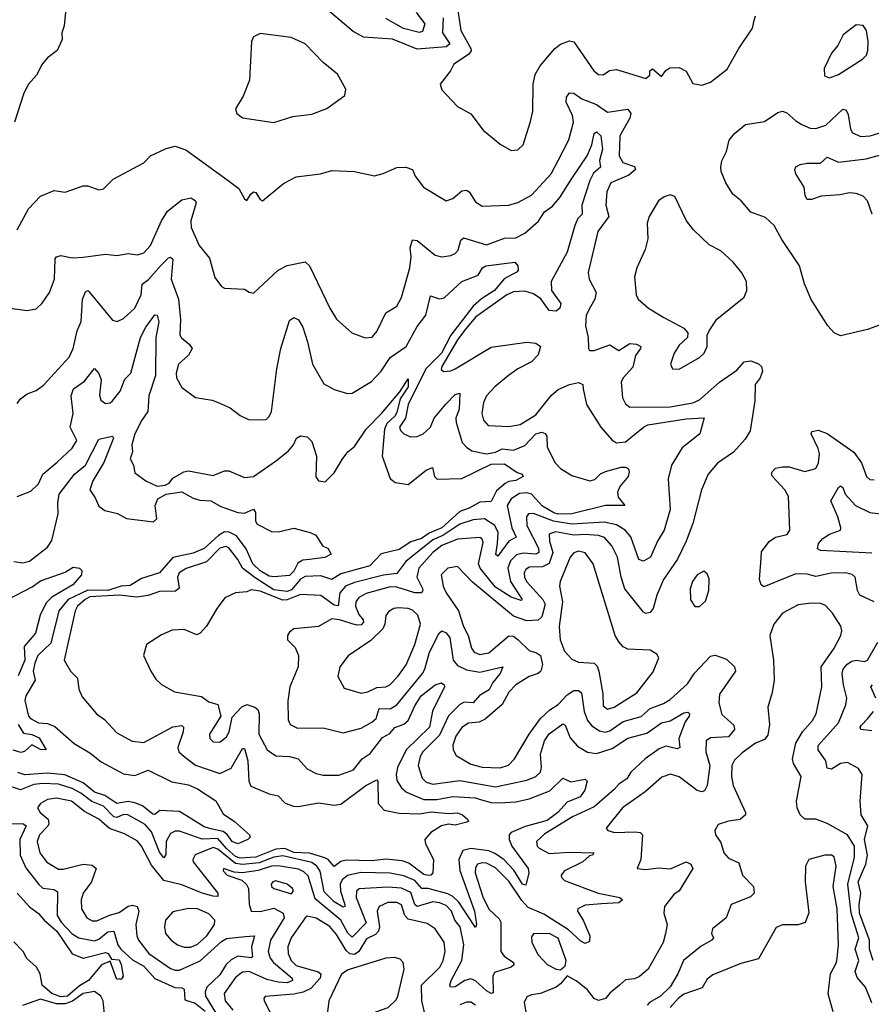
# Model space of a CAD drawing. Extents: x 1552033 to 1694788, y 811965 to 917215.
# Tile 365 of 632: x 1637411 to 1641212, y 899819 to 904213. Entities that reach past the tile are written whole.
import ezdxf

# ---------------------------------------------------------------- set-up
doc = ezdxf.new("R2010")
doc.units = 0

msp = doc.modelspace()

# ---------------------------------------------------------------- linework, layer by layer
at = {"layer": '0CON20XD'}
for points in [[(1637617.9, 904262.1), (1637610, 904185), (1637600, 904155), (1637600.8, 904125), (1637578.8, 904075), (1637535, 904043.3), (1637512, 904015), (1637486, 903965), (1637450.8, 903925), (1637429.2, 903885), (1637388, 903755)], [(1639301, 904221), (1639298.4, 904155), (1639330.8, 904105), (1639315, 904091.9), (1639185, 904080.8), (1639075, 904126), (1638945, 904135.4), (1638900.3, 904160.3), (1638755, 904282.7)], [(1639180.9, 904245), (1639218.8, 904195), (1639209.6, 904160.4), (1639194, 904156), (1639123.6, 904173.6), (1639045, 904217.7)], [(1639364.1, 904275), (1639380.8, 904165), (1639424.7, 904085), (1639425.8, 904074.2), (1639415, 904057.5), (1639348.8, 904015), (1639333.3, 903985), (1639287.5, 903925), (1639295, 903900), (1639365, 903826.2), (1639425, 903792.5), (1639480, 903720), (1639555, 903657.5), (1639605, 903629.2)], [(1639605, 903629.2), (1639635, 903632.5), (1639658.1, 903655), (1639691.7, 903758.3), (1639700.9, 903805), (1639703.5, 903925), (1639711.4, 903968.6), (1639733.7, 904006.3), (1639799.5, 904085), (1639825, 904103.8), (1639865, 904118.9), (1639884.3, 904114.3), (1639972.9, 903985), (1639995, 903968.8), (1640015, 903967.5), (1640043.6, 903986.4), (1640075, 903990), (1640205, 903950.8), (1640224, 903965), (1640224.2, 903985), (1640235, 903993.8), (1640275, 903958.8), (1640295, 903986.2), (1640312.3, 903997.7), (1640355, 904000), (1640385, 903983.3), (1640415, 903928), (1640455, 903920.5), (1640495, 903933.6), (1640568.3, 903991.8), (1640620, 904085), (1640682, 904175), (1640689.5, 904209.5), (1640695, 904230)], [(1641025, 903952.9), (1641065, 903967.8), (1641173, 904037), (1641190, 904055), (1641197.1, 904075), (1641198.1, 904115), (1641190, 904165), (1641175, 904186.7), (1641145, 904190), (1641086, 904145), (1641062.1, 904097.9), (1641035, 904063.8), (1641002.2, 903995), (1641003.1, 903963.1), (1641025, 903952.9)], [(1638545, 903754), (1638629.7, 903780.3), (1638715, 903790.8), (1638782.7, 903817.3), (1638862.5, 903875), (1638867, 903903), (1638829.5, 903969.5), (1638765, 904022), (1638685, 904105.7), (1638623, 904133), (1638485, 904151.9), (1638455, 904135.7), (1638445.8, 904115.8), (1638436.8, 903943.2), (1638408.7, 903871.3), (1638374.2, 903815), (1638380.8, 903795), (1638405, 903775.6), (1638545, 903754)], [(1637400, 903275), (1637451.3, 903368.7), (1637505, 903426), (1637565, 903450), (1637615, 903443.3), (1637695, 903471.2), (1637715, 903471.2), (1637764.1, 903454.1), (1637785, 903457.5), (1637828.3, 903501.7), (1637965.8, 903574.2), (1637995, 903605.8), (1638065, 903638.8), (1638105, 903647.9), (1638152.3, 903632.3), (1638342.5, 903495), (1638388.9, 903458.9), (1638415, 903413.3), (1638425, 903406.7), (1638442.5, 903435), (1638455, 903444), (1638465, 903441.2), (1638485, 903410), (1638495, 903404), (1638588.2, 903481.8), (1638645, 903511.9), (1638754.3, 903525.7), (1638805, 903540), (1638905, 903536), (1638995, 903516.2), (1639034.1, 903525.9), (1639095, 903552.9), (1639135, 903554.2), (1639163.8, 903543.8), (1639176, 903515), (1639213.3, 903465), (1639315, 903404), (1639345, 903415.6), (1639385, 903449.4), (1639405, 903451.9), (1639417.1, 903445), (1639445, 903400.8), (1639475, 903381.4), (1639595, 903385.5), (1639635, 903397.1), (1639695, 903430.4), (1639782.7, 903525), (1639814.6, 903585), (1639862.6, 903677.4), (1639883.6, 903755), (1639878.9, 903785), (1639850.3, 903845), (1639852.2, 903867.8), (1639865, 903886.9), (1639885, 903885.5), (1639919.4, 903859.4), (1639985, 903834.7), (1640035, 903800.3), (1640125, 903813.1), (1640139.1, 903795), (1640135, 903773.3), (1640089.8, 903695), (1640086.8, 903605), (1640102.5, 903575), (1640155, 903557.3), (1640160, 903545), (1640130.2, 903519.8), (1640050, 903485), (1640031.2, 903445), (1640026.6, 903385), (1640040.6, 903335), (1639992, 903268), (1639948.9, 903085), (1639953.3, 903055), (1639983.8, 902995), (1639978, 902965), (1639958.1, 902931.9), (1639940, 902895), (1639936.4, 902846.4), (1639947.9, 902795), (1639949.2, 902745), (1639955, 902736.2), (1639975, 902736.7), (1640045, 902761.8), (1640085, 902736.9), (1640135, 902767.8), (1640163.8, 902765), (1640182.9, 902755), (1640182.5, 902745), (1640159.5, 902715), (1640147.1, 902662.9), (1640104.6, 902615), (1640096.2, 902595), (1640101.5, 902525), (1640115, 902499.2), (1640135, 902483.5), (1640314.3, 902485.7), (1640415, 902502.9), (1640445, 902517.1), (1640535, 902595.3), (1640611.7, 902648.3), (1640643.8, 902686.2), (1640675, 902690.6), (1640707.8, 902677.8), (1640721.2, 902665), (1640725.8, 902644.2), (1640716.2, 902615), (1640693.1, 902585), (1640692.7, 902512.7), (1640671.4, 902378.6), (1640649.7, 902340.3), (1640597, 902283), (1640525, 902233.5), (1640483.6, 902185), (1640454, 902115), (1640414.8, 901965), (1640385.3, 901885), (1640346.5, 901805), (1640284.7, 901715), (1640255.3, 901645), (1640238.7, 901585), (1640225, 901567.3), (1640205, 901563.1), (1640195, 901568.2), (1640112.5, 901672.5), (1640095.2, 901725), (1640078.6, 901815), (1640053.5, 901865), (1640021.4, 901901.4), (1639995, 901911.3), (1639935, 901916.1), (1639885, 901912.2), (1639802.5, 901927.5), (1639773.7, 901916.3), (1639775.5, 901885.5), (1639790, 901835), (1639773.7, 901786.3), (1639745, 901771.9), (1639685, 901769.5), (1639670.5, 901759.5), (1639663.3, 901745), (1639664.2, 901725), (1639673.7, 901705), (1639745.6, 901625.6), (1639757, 901605), (1639741.6, 901548.4), (1639725, 901532.9), (1639675, 901530.5), (1639615, 901551.3), (1639432.6, 901702.6), (1639365, 901773.1), (1639322, 901765), (1639292.7, 901735), (1639300.8, 901685), (1639314.8, 901654.8), (1639369.4, 901575), (1639392.6, 901505), (1639412.8, 901465), (1639428, 901408), (1639439.7, 901389.7), (1639465, 901380.3), (1639505, 901387.2), (1639595, 901462.8), (1639615, 901462.5), (1639636.2, 901445), (1639685, 901397.5), (1639718.1, 901388.1), (1639735.3, 901375), (1639744.8, 901335), (1639736.9, 901305), (1639725, 901294.7), (1639685, 901281.9), (1639625, 901244), (1639595, 901211.5), (1639565, 901157.3), (1639488.8, 901091.2), (1639461.5, 901078.5), (1639415, 901073.2), (1639385, 901054.7), (1639357.5, 901015), (1639344.7, 900975), (1639345.5, 900955), (1639359.8, 900929.8), (1639425, 900890), (1639475, 900877.4), (1639556.2, 900873.8), (1639593.3, 900886.8), (1639619.2, 900915), (1639684.6, 901025), (1639735.2, 901094.8), (1639776.8, 901133.2), (1639815, 901156.6), (1639855, 901200.5), (1639885, 901219), (1639905, 901220), (1639918.3, 901208.3), (1639930.5, 901125), (1639945, 901085.5), (1639965, 901061.4), (1639998.9, 901038.9), (1640024, 901034), (1640045, 901039.8), (1640105, 901081.3), (1640185, 901103.5), (1640225, 901139), (1640285, 901160.9), (1640315, 901179.5), (1640391.2, 901248.8), (1640423.5, 901296.5), (1640495, 901372.5), (1640515, 901376.9), (1640565, 901359.4), (1640601.4, 901325), (1640605.5, 901305), (1640535, 901202.5), (1640531.2, 901165), (1640545, 901112.5), (1640597.8, 901065), (1640601.5, 901045), (1640575, 901012.5), (1640495, 901007.5), (1640474.7, 900995.3), (1640473.7, 900945), (1640491.9, 900885), (1640478.7, 900795), (1640468.1, 900771.9), (1640455, 900766.9), (1640435, 900772.9), (1640354.4, 900834.4)], [(1641335, 902881.2), (1641195, 902830), (1641075, 902801.5), (1641045.8, 902815), (1641017.4, 902847.4), (1640943.7, 902963.6), (1640914.2, 903034.2), (1640891.2, 903115), (1640812.6, 903232.6), (1640778.5, 903295), (1640739.6, 903329.6), (1640674.1, 903354.1), (1640630.6, 903405), (1640593.7, 903433.6), (1640562.9, 903485), (1640542, 903535), (1640540.8, 903555), (1640545, 903582.5), (1640565.5, 903624.5), (1640577.5, 903675), (1640600.8, 903705), (1640650, 903745), (1640735, 903758.1), (1640795, 903798.6), (1640815, 903804.3), (1640835, 903797.1), (1640875, 903761.1), (1640902.5, 903745), (1640939.4, 903729.4), (1640965, 903726.6), (1641008.3, 903741.7), (1641085, 903813.5), (1641099.3, 903809.3), (1641109.2, 903789.2), (1641118.5, 903725), (1641127.7, 903707.7), (1641165, 903691.1), (1641206.1, 903693.9), (1641265, 903712.4)], [(1637325, 902931.1), (1637445, 902914.6), (1637485, 902922.5), (1637512, 902948), (1637544, 902996), (1637566.4, 903055), (1637570.4, 903145), (1637575.4, 903154.6), (1637595, 903160.4), (1637645, 903150.7), (1637695, 903152.5), (1637795, 903166.5), (1637845, 903161.1), (1637895, 903169.5), (1637936.9, 903163.1), (1637965, 903172.3), (1637995.5, 903204.5), (1638044.2, 903315), (1638071, 903359), (1638135, 903408.8), (1638175, 903417.5), (1638195, 903405.7), (1638199.5, 903395), (1638174.7, 903315), (1638176.8, 903285), (1638212.9, 903205), (1638258.3, 903148.3), (1638282.4, 903062.4), (1638312.1, 903022.1), (1638325, 903014.2), (1638415, 903010), (1638435, 902996.7), (1638455, 902992.5), (1638565, 903095.5), (1638605.7, 903115.7), (1638685, 903132.9), (1638704.6, 903114.6), (1638795.9, 902925.9), (1638825, 902876.2), (1638894, 902815), (1638952.7, 902792.7), (1638985, 902795.6), (1639005, 902821.4), (1639045, 902904), (1639094, 902935), (1639115, 902973.8), (1639152.8, 903105), (1639157.9, 903155), (1639154.2, 903195), (1639165, 903230), (1639185, 903227.8), (1639265, 903162.2), (1639295, 903154.4), (1639335, 903160), (1639355, 903170), (1639367.8, 903185), (1639380.8, 903229.1), (1639391.3, 903238.7), (1639495, 903208.4), (1639575, 903238.2), (1639625, 903239.7), (1639665, 903260.6), (1639726.6, 903313.4), (1639754.2, 903355), (1639789.4, 903380.6), (1639821.2, 903418.8), (1639875.8, 903504.2), (1639944.4, 903605.6), (1639965, 903654.2), (1639975, 903705.6), (1639985, 903712.5), (1640004.6, 903695), (1640012.8, 903635), (1639999.2, 903585), (1640003.4, 903555), (1639972.4, 903527.6), (1639955.2, 903495), (1639920.8, 903385), (1639921.9, 903345), (1639902.9, 903325), (1639888.2, 903295), (1639855.3, 903175), (1639783.1, 903045), (1639785.2, 903005), (1639826.5, 902946.5), (1639821.2, 902925), (1639805, 902912.2), (1639775, 902914.7), (1639737.8, 902967.8), (1639705, 902990.2), (1639665, 903001.4), (1639615, 902997.7), (1639585, 902984.8), (1639445.7, 902885), (1639395, 902824.4), (1639365, 902784.8), (1639294.8, 902665), (1639292.1, 902652.1), (1639303.4, 902643.4), (1639335, 902645.9), (1639355, 902654.2), (1639515, 902751), (1639675, 902773.1), (1639715, 902769.4), (1639735.8, 902755), (1639725, 902718), (1639695, 902685.7), (1639635, 902654.7), (1639593.1, 902625), (1639531.8, 902575), (1639495.3, 902534.7), (1639481.2, 902505), (1639473.8, 902455), (1639480.9, 902425), (1639502.2, 902402.2), (1639595, 902397.4), (1639645, 902406.8), (1639715, 902450), (1639785, 902536.9), (1639815, 902562.3), (1639865, 902585.5), (1639905, 902593.1), (1639924, 902585), (1639925.5, 902565), (1639940.9, 902495), (1640005, 902394.4), (1640055, 902336.9), (1640075, 902325.3), (1640115, 902329.3), (1640194.6, 902395), (1640215, 902405.3), (1640385, 902431.6), (1640465.4, 902435.4), (1640446.9, 902365), (1640368.4, 902301.6), (1640320.8, 902225), (1640305.5, 902164.5), (1640315, 902026.7), (1640287.9, 901935), (1640257.6, 901885), (1640226.2, 901815), (1640195, 901796.2), (1640175, 901804.4), (1640139, 901905), (1640112.9, 901935), (1640075, 901959.1), (1640020.2, 901970.2), (1639875, 901962), (1639794.3, 901974.3), (1639705, 902009.3), (1639681.9, 902008.1), (1639673.5, 901995), (1639674.1, 901955), (1639726.9, 901855), (1639728, 901835), (1639715, 901827.2), (1639658.1, 901831.9), (1639628.2, 901825), (1639602, 901798), (1639589.2, 901765), (1639601.3, 901705), (1639654, 901625), (1639648.8, 901621.2), (1639605, 901635.5), (1639535, 901681), (1639466.1, 901765), (1639459.5, 901785), (1639479.2, 901879.3), (1639475.4, 901895), (1639465, 901901.5), (1639365, 901894), (1639295, 901866.7), (1639255, 901835.2), (1639193.4, 901765), (1639184.1, 901725), (1639208.4, 901675), (1639210.7, 901665), (1639204.1, 901655.9), (1639175, 901655.6), (1639095, 901679.9), (1639065, 901681.9), (1638957.3, 901652.7), (1638925.5, 901634.5), (1638911.4, 901615), (1638909.3, 901595), (1638925, 901558.4), (1638943.8, 901535), (1638945.7, 901525), (1638935, 901513.1), (1638915, 901510.8), (1638839.2, 901535), (1638805, 901538.5), (1638745, 901505.6), (1638635, 901494), (1638615, 901480), (1638606.2, 901465), (1638606.7, 901445), (1638640.5, 901410.5), (1638655.7, 901375), (1638654.3, 901325), (1638616.7, 901235), (1638608.3, 901171.7), (1638609.1, 901089.1), (1638618.2, 901068.2), (1638651.8, 901051.8), (1638765, 901052.5), (1638855, 901031.1), (1638935, 901050.9), (1638982.7, 901077.3), (1639001.6, 901095), (1639015, 901139.1), (1639065, 901136.8), (1639095.1, 901154.9), (1639208.9, 901295), (1639219.7, 901315), (1639240, 901390), (1639282.8, 901475), (1639295, 901486.2), (1639315, 901477.1), (1639330.8, 901455), (1639346.5, 901355), (1639365, 901331.4), (1639405, 901312.2), (1639465, 901301), (1639568, 901325), (1639556.2, 901295), (1639522.9, 901255), (1639507.1, 901222.8), (1639463.1, 901196.9), (1639435, 901164.6), (1639395, 901166.9), (1639375, 901156.5), (1639324.4, 901105.6), (1639285, 901019.3), (1639211.1, 900945), (1639198.4, 900925), (1639190.3, 900885), (1639207.8, 900827.8)], [(1641215.6, 903345.6), (1641194.3, 903404.3), (1641175.5, 903425), (1641145, 903436.7), (1641115, 903440.2), (1641071.9, 903431.9), (1640987.5, 903425), (1640945, 903410), (1640925, 903411.2), (1640917, 903427), (1640912.9, 903465), (1640875.5, 903525), (1640870.6, 903545), (1640874.4, 903555.6), (1640893.7, 903566.3), (1640925, 903572.1), (1640985, 903573.2), (1641015, 903599.4), (1641065, 903576.7), (1641188.4, 903591.6), (1641275, 903615.7)], [(1640355, 902654), (1640445, 902705.6), (1640466, 902724), (1640479.5, 902755), (1640480, 902805), (1640488.1, 902825), (1640523.1, 902876.9), (1640644.4, 902975), (1640656.2, 903005), (1640654.5, 903045), (1640633.4, 903083.4), (1640595, 903130.6), (1640541.1, 903181.1), (1640488.9, 903208.9), (1640418.6, 903275), (1640386.7, 903315), (1640335, 903423.8), (1640315, 903430.8), (1640287, 903423), (1640262, 903405), (1640220.6, 903335), (1640211.9, 903305), (1640214.4, 903235), (1640202.4, 903187.6), (1640165.6, 903105), (1640155.6, 903065), (1640162.9, 902985), (1640170.8, 902965), (1640218, 902925), (1640286.7, 902883.3), (1640375, 902836.5), (1640393.3, 902815), (1640392.2, 902795), (1640355, 902760.6), (1640332.2, 902725), (1640316.2, 902675), (1640324.3, 902654.3), (1640355, 902654)], [(1637400.2, 902499.8), (1637415, 902520.8), (1637445, 902543.1), (1637485, 902558.5), (1637518.4, 902581.6), (1637632.9, 902707.1), (1637649.7, 902745), (1637667.5, 902825), (1637686.1, 902866.1), (1637692.3, 902965), (1637705, 902998.8), (1637715, 903003.8), (1637719.7, 902999.7), (1637825, 902872.5), (1637845.8, 902865.8), (1637875, 902879.2), (1637925.2, 902924.8), (1637953.7, 902985), (1637957.6, 903032.4), (1637986.3, 903053.7), (1638043.2, 903116.8), (1638075, 903149.5), (1638085, 903153.1), (1638095, 903143.8), (1638088.1, 903055), (1638120.3, 902965), (1638129.2, 902875), (1638126.6, 902806.6), (1638133, 902793), (1638167.8, 902765), (1638180.5, 902745), (1638164.3, 902715.7), (1638120, 902675), (1638109.5, 902635), (1638110.6, 902615), (1638135, 902571.2), (1638196.4, 902526.4), (1638270, 902515), (1638297.5, 902505), (1638351.3, 902481.3), (1638395, 902446.9), (1638435, 902427.8), (1638510.7, 902429.3), (1638525, 902442.5), (1638535.4, 902465), (1638558.4, 902655), (1638576.7, 902745), (1638615, 902870), (1638635, 902884), (1638655, 902874), (1638675, 902840.8), (1638695.2, 902775.2), (1638718.5, 902675), (1638768.3, 902588.3), (1638815, 902563.1), (1638875, 902544.3), (1638895, 902545.7), (1638981.5, 902598.5), (1639025, 902644.4), (1639064.6, 902705), (1639135.8, 902755), (1639185, 902843.5), (1639224.6, 902895), (1639245, 902980), (1639285, 902966.8), (1639305, 902971.8), (1639385, 903044.2), (1639456.8, 903073.2), (1639477.5, 903105), (1639492, 903115), (1639620.7, 903130.7), (1639634.8, 903115), (1639636.6, 903095), (1639631.7, 903088.3), (1639572.9, 903057.1), (1639530.3, 903005), (1639472.6, 902967.4), (1639435.4, 902934.6), (1639335.6, 902804.4), (1639293.8, 902725), (1639223.8, 902655), (1639145, 902495.3), (1639133.1, 902435), (1639106.9, 902395), (1639110.2, 902380.2), (1639125.4, 902365.4), (1639155, 902351.2), (1639185, 902353.3), (1639212.5, 902365), (1639245.4, 902394.6), (1639261.4, 902435), (1639312.6, 902497.4), (1639355, 902540), (1639375, 902545.6), (1639372.6, 902475), (1639357.6, 902435), (1639359.1, 902415), (1639386.7, 902326.7), (1639404.7, 902304.7), (1639428.8, 902288.8), (1639495, 902275.7), (1639535, 902283.4), (1639565, 902297.4), (1639615, 902291.2), (1639665, 902312.9), (1639715, 902364.8), (1639741.9, 902371.9), (1639756.2, 902366.2), (1639764.2, 902355), (1639765.5, 902305.5), (1639800.5, 902235), (1639825, 902210), (1639875, 902178.2), (1639955.3, 902154.7), (1639978.5, 902161.5), (1640003.8, 902186.2), (1640025, 902197.1), (1640095, 902216.1), (1640115.6, 902215.6), (1640128.3, 902208.3), (1640131.9, 902195), (1640126.6, 902175), (1640090.3, 902129.7), (1640079.7, 902105), (1640082.5, 902082.5), (1640112.5, 902045), (1640025, 902044.7), (1639875, 902008), (1639815, 902006.8), (1639795, 902012), (1639745, 902042.6), (1639695, 902095.4), (1639675, 902101.4), (1639642.2, 902097.8), (1639604.9, 902075.1), (1639586.9, 902045), (1639607.1, 901945), (1639627, 901903), (1639594.9, 901885.1), (1639545, 901819.5), (1639535.6, 901825.6), (1639543.7, 901875), (1639546.8, 901925), (1639532.5, 901955), (1639485, 901985.9), (1639435, 901981.6), (1639375, 901961.6), (1639299.6, 901910.4), (1639255, 901891.6), (1639134, 901795), (1639095, 901741.2), (1639035, 901734.3), (1638905, 901701.5), (1638865.8, 901684.2), (1638839.7, 901655), (1638833.3, 901596.7), (1638815, 901600.8), (1638755, 901643.2), (1638665, 901647.3), (1638605.4, 901624.6), (1638585, 901623), (1638485, 901662.9), (1638445, 901667.9), (1638425, 901660), (1638375, 901655.7), (1638327.6, 901632.4), (1638293, 901587), (1638245, 901505.7), (1638216.2, 901475), (1638201.7, 901468.3), (1638145, 901490.8), (1638092, 901488), (1638045, 901468.1), (1637976.7, 901425), (1637964, 901375), (1637996.2, 901305), (1638019.5, 901269.5), (1638045, 901246), (1638103, 901213), (1638222.5, 901192.5), (1638255, 901168.6), (1638295, 901157.5), (1638309.4, 901105), (1638258.9, 901025), (1638260.4, 901005), (1638275, 900990.8), (1638305, 900989.3), (1638335, 901012.1), (1638346.8, 901035), (1638359.1, 901100.9), (1638402.9, 901147.1), (1638425, 901156.8), (1638461.5, 901145), (1638473.9, 901133.9), (1638480.8, 901115), (1638478.4, 901025), (1638515.2, 900955.2), (1638555, 900927.1), (1638615, 900925.4), (1638654, 900915), (1638695, 900870), (1638735, 900848.5), (1638765, 900841.2), (1638835, 900841.5), (1638901.1, 900865), (1638939.6, 900915), (1638975, 900938), (1639030.2, 901009.8), (1639062.8, 901027.2), (1639085.6, 901054.4), (1639125, 901069.7), (1639144.8, 901085.2), (1639175, 901151.1), (1639203.6, 901195), (1639265, 901244.6), (1639293.6, 901253.6), (1639305.6, 901245), (1639306.7, 901235), (1639253.5, 901126.5), (1639239.7, 901055), (1639135.9, 900954.1), (1639097, 900875), (1639091.5, 900845), (1639095, 900818.1), (1639115, 900785.4), (1639136.9, 900765), (1639215, 900733.1), (1639272.8, 900732.8), (1639345, 900746.5), (1639445, 900740.6), (1639471.8, 900731.8), (1639515, 900719.8), (1639552, 900718), (1639625, 900721.9), (1639685, 900735.6), (1639777.9, 900772.1), (1639835, 900828.6), (1639871.2, 900811.2), (1639935, 900823.3), (1639943.3, 900815), (1639934.2, 900775), (1639912.2, 900745), (1639855, 900720.6), (1639813.6, 900675), (1639765, 900639.3), (1639667.4, 900612.6), (1639605, 900585.2), (1639595.9, 900575), (1639595.3, 900555), (1639608.3, 900525), (1639680, 900425), (1639683.1, 900405), (1639669.5, 900350.5), (1639655, 900354.7), (1639617.1, 900417.1), (1639573.4, 900463.4), (1639535, 900491), (1639505, 900503.1), (1639425, 900513.6), (1639389.7, 900505), (1639371.7, 900465), (1639376.2, 900416.2)], [(1637400, 902085), (1637461.7, 902108.3), (1637495, 902141.9), (1637514.6, 902185), (1637578.3, 902238.3), (1637645, 902300.4), (1637666, 902335), (1637636.4, 902395), (1637650.3, 902455), (1637641.6, 902535), (1637650.8, 902565), (1637700.2, 902599.8), (1637745, 902656.2), (1637765, 902634), (1637774.7, 902605), (1637767.1, 902537.1), (1637773.5, 902515), (1637795, 902499.4), (1637815, 902503.1), (1637825, 902511.9), (1637860.4, 902555), (1637881.1, 902608.9), (1637907.5, 902635), (1637951, 902795), (1637975, 902841.2), (1638015, 902896.5), (1638025, 902894.4), (1638033.1, 902865), (1638019, 902795), (1638017.7, 902625), (1637987.7, 902535), (1637983.9, 902465), (1637956.6, 902425), (1637925.7, 902365), (1637911.8, 902315), (1637914.5, 902285), (1637905, 902252.5), (1637920, 902225), (1637925, 902191.2), (1637975, 902154.3), (1638025, 902130.6), (1638060, 902135), (1638078.6, 902145), (1638095, 902166.2), (1638143.3, 902195), (1638165, 902200), (1638275, 902178.8), (1638325, 902199.2), (1638345, 902200), (1638415, 902169.4), (1638455, 902174.6), (1638558.1, 902245), (1638610.9, 902289.1), (1638633.1, 902315), (1638646, 902345), (1638665, 902355.8), (1638695, 902352), (1638715, 902331.2), (1638735.4, 902265), (1638732.4, 902172.4), (1638745, 902154.3), (1638775, 902150), (1638815, 902190.5), (1638849.9, 902250.1), (1638875.8, 902284.2), (1638905, 902308.6), (1638957.9, 902385), (1639026.5, 902455), (1639107.4, 902552.6), (1639145, 902610.8), (1639145, 902574.5), (1639109.8, 902520.2), (1639095, 902460.4), (1639085, 902443), (1639049.3, 902410.7), (1639039.3, 902385), (1639028.4, 902265), (1639065, 902166), (1639087.6, 902147.6), (1639145, 902138), (1639225, 902202.2), (1639253.8, 902213.8), (1639263.3, 902175), (1639275, 902162.7), (1639385, 902165.2), (1639515, 902229.4), (1639575, 902231.3), (1639631.8, 902191.8), (1639653.3, 902185), (1639658.8, 902175), (1639625, 902156.9), (1639595, 902152.5), (1639577.4, 902142.6), (1639539.8, 902110.2), (1639515, 902062.5), (1639465, 902059.8), (1639417.5, 902032.5), (1639375, 902017.7), (1639295, 901944.9), (1639238.5, 901921.5), (1639205, 901897.3), (1639157.2, 901882.8), (1639105, 901848.3), (1639025, 901829.1), (1638974.5, 901775), (1638845, 901739.7), (1638805, 901714.3), (1638755, 901731.6), (1638685, 901727.9), (1638665, 901715.7), (1638625, 901668.8), (1638605, 901660.5), (1638545, 901668.4), (1638461.6, 901721.6), (1638405.4, 901765.4), (1638385, 901803.2), (1638345, 901855.3), (1638332.2, 901862.2), (1638305, 901854.8), (1638245, 901792.9), (1638155, 901763.3), (1638123.8, 901743.8), (1638116, 901725), (1638123.7, 901676.4), (1638106.7, 901663.3), (1638035, 901660.5), (1637985, 901643.5), (1637933.7, 901636.3), (1637855, 901644.1), (1637725, 901637.1), (1637703.2, 901625), (1637669.5, 901595), (1637658.7, 901575), (1637610.4, 901355), (1637637.5, 901305), (1637668.8, 901275), (1637675.6, 901225), (1637690.9, 901190.9), (1637754.2, 901115), (1637790.4, 901090.4), (1637845, 901030.6), (1637913.9, 900993.9), (1637965, 900987.1), (1638095, 901057.4), (1638135, 901062.5), (1638142.5, 901055), (1638140.6, 901035), (1638117.1, 900965), (1638122.2, 900945), (1638145.6, 900925), (1638196.3, 900886.3), (1638305, 900848.9), (1638355, 900873.2), (1638405, 900960.5), (1638415, 900960.6), (1638429.3, 900905), (1638433.8, 900815), (1638442.5, 900792.5), (1638525, 900758.5), (1638565, 900749.6), (1638596.6, 900716.6), (1638632.7, 900702.7), (1638655, 900700.9), (1638745, 900717.6), (1638815, 900707.4), (1638845, 900712.4), (1638956.7, 900795), (1639005, 900821.2), (1639010, 900815), (1639011.3, 900715), (1639038, 900685), (1639105, 900671.2), (1639195, 900669.5), (1639247.7, 900677.7), (1639325, 900669.8), (1639365, 900673.2), (1639387.5, 900665), (1639410, 900645), (1639413.8, 900635), (1639400.3, 900630.3), (1639355, 900618.7), (1639325, 900623.4), (1639294.2, 900615.8), (1639246, 900585), (1639219.2, 900555), (1639221.9, 900535), (1639258.2, 900465), (1639255.8, 900405), (1639246.7, 900395), (1639236.2, 900393.8), (1639215, 900397.9), (1639148.7, 900448.7), (1639119, 900459), (1639045, 900467), (1638985, 900459), (1638868.2, 900461.8), (1638845, 900456.3), (1638815, 900433.8), (1638787.7, 900465), (1638772.9, 900472.9), (1638705, 900494.1), (1638635, 900496.6), (1638595, 900513.5), (1638555, 900510.6), (1638465, 900475.1), (1638395, 900470.4), (1638375, 900478.3), (1638333.7, 900513.7), (1638295, 900559), (1638225, 900556.1), (1638125, 900592.1), (1638105, 900591.4), (1638085, 900580.8), (1638065, 900545.8), (1638063, 900487), (1638055, 900472.5), (1638035, 900497.9), (1637999.1, 900589.1), (1637970.9, 900620.9), (1637894.5, 900664.5), (1637875, 900666.2), (1637845, 900653.2), (1637830.8, 900655), (1637785, 900703.8), (1637733.9, 900723.9), (1637685, 900761.6), (1637645, 900781.4), (1637585, 900801.1), (1637515, 900804.6), (1637475, 900800.2), (1637414.4, 900775.6), (1637345, 900800)], [(1641224.4, 901615), (1641160.4, 901645), (1641149.7, 901665), (1641140, 901725), (1641126.3, 901736.4), (1641096.7, 901745), (1641032.9, 901742.9), (1640965, 901727.6), (1640925, 901738.4), (1640875, 901740), (1640731.7, 901681.7), (1640721.1, 901691.1), (1640712.5, 901715), (1640719.8, 901809.8), (1640721.9, 901838.1), (1640756.2, 901883.8), (1640785, 901903.2), (1640835.7, 901915), (1640848.9, 901935), (1640841.9, 902085), (1640825.4, 902115.4), (1640771.2, 902175), (1640766, 902185), (1640769.2, 902195), (1640785, 902211.1), (1640815, 902217.7), (1640845, 902216.8), (1640915, 902197.3), (1640965, 902210.4), (1640976.9, 902235), (1640980.3, 902275), (1640975, 902299.2), (1640944, 902365), (1640946.7, 902375), (1640975, 902380.6), (1641015, 902365.5), (1641133.3, 902283.3), (1641168.5, 902235), (1641190.6, 902175), (1641205, 902161.4), (1641225, 902160)], [(1637385, 901795.7), (1637425, 901789.4), (1637455, 901795.8), (1637535, 901859.2), (1637555, 901889.2), (1637582.6, 902007.4), (1637581.1, 902055), (1637587.9, 902095), (1637656.2, 902185), (1637704.5, 902225.5), (1637765, 902341.4), (1637825, 902353.8), (1637830, 902345), (1637786.2, 902236.2), (1637738.1, 902155), (1637723.8, 902115), (1637748.9, 902078.9), (1637765, 902041.4), (1637791.9, 902021.9), (1637848.6, 902008.6), (1637887.5, 901987.5), (1638007.9, 901972.1), (1638023.9, 901985), (1638015.3, 902045), (1638028.1, 902075), (1638065, 902095.1), (1638135, 902106.6), (1638185, 902078.1), (1638215, 902069.1), (1638265, 902066.1), (1638309.7, 902039.7), (1638385, 902014.4), (1638415, 902011.1), (1638455, 902028.1), (1638464, 902014), (1638464.4, 901975), (1638471.8, 901961.8), (1638535, 901929.4), (1638565, 901926.9), (1638635, 901943.1), (1638707.5, 901925), (1638732.7, 901912.7), (1638764, 901864), (1638786.7, 901855), (1638801.7, 901828.3), (1638773, 901813), (1638704.4, 901804.4)], [(1641215, 901831.9), (1640985, 901844.7), (1640971.1, 901851.1), (1640976.6, 901875), (1640995, 901897.5), (1641025, 901916.6), (1641074.3, 901935), (1641076.5, 901945), (1641062.9, 901995), (1641031.9, 902065), (1641065, 902125.6), (1641075, 902133.3), (1641085, 902125.6), (1641096, 902096), (1641140.8, 902045), (1641205, 902014.1), (1641315, 902000.3)], [(1638704.4, 901804.4), (1638675, 901800.4), (1638652.7, 901787.3), (1638635, 901752.5), (1638615, 901733.1), (1638545, 901726.4), (1638525, 901730), (1638485, 901753.7), (1638451.4, 901785), (1638422.2, 901852.2), (1638379.7, 901909.7), (1638346.5, 901926.5), (1638325, 901927), (1638298.7, 901911.3), (1638235, 901853.1), (1638185, 901832.4), (1638095, 901813.3), (1638035, 901743.8), (1637955, 901718.4), (1637905, 901688.4), (1637865, 901684.2), (1637805, 901664.9), (1637715, 901667.1), (1637627.8, 901625), (1637586.5, 901575), (1637550.2, 901429.8), (1637492.4, 901375), (1637479.4, 901340.6), (1637471.7, 901305), (1637481.2, 901265), (1637438.2, 901195), (1637433.8, 901175), (1637451.2, 901105), (1637459.1, 901095), (1637495, 901075.2), (1637535, 901071.6), (1637568.4, 901058.4), (1637655, 900983.4), (1637725, 900941.5), (1637775, 900901), (1637875, 900847.1), (1637925, 900840), (1637985, 900863.8), (1638091.1, 900811.1), (1638165, 900797.6), (1638205, 900780.9), (1638287.4, 900727.4), (1638319.2, 900669.2), (1638370, 900635), (1638436.7, 900575), (1638440, 900565), (1638430, 900555), (1638385, 900534.5), (1638359.5, 900545), (1638337.3, 900577.3), (1638320, 900589.9), (1638265, 900601.7), (1638235, 900611.6), (1638125, 900680), (1638036.4, 900683.6), (1638015, 900666.1), (1638005, 900666.8), (1637958.9, 900705), (1637925, 900718.5), (1637895, 900723.5), (1637845, 900714.9), (1637791, 900751), (1637744.9, 900764.9), (1637695, 900806.8), (1637613.6, 900843.6), (1637535, 900850.9), (1637435, 900842.7), (1637403.8, 900853.8)], [(1640035, 901135.6), (1640065, 901144.6), (1640165, 901208.6), (1640237.8, 901302.2), (1640264.3, 901365), (1640255, 901380.8), (1640225, 901400), (1640125, 901404.3), (1640104.5, 901414.5), (1640085, 901436), (1640068.2, 901465), (1639971.2, 901785), (1639935, 901833.3), (1639905, 901841.8), (1639885, 901833.8), (1639867.8, 901815), (1639822.8, 901705), (1639821.1, 901685), (1639833.4, 901615), (1639818.9, 901505), (1639823.3, 901445), (1639842.3, 901395), (1639875, 901359.4), (1639905.4, 901345.4), (1639975, 901341.6), (1639988.6, 901328.6), (1639996.5, 901305), (1640013.2, 901205), (1640015, 901151.2), (1640035, 901135.6)], [(1637358, 901625), (1637467.8, 901682.2), (1637505, 901709.1), (1637615, 901746.7), (1637650, 901770), (1637678, 901765), (1637688, 901755), (1637686.9, 901735), (1637649.2, 901690.8), (1637555, 901636.1), (1637530.2, 901609.8), (1637503.1, 901555), (1637481.8, 901475), (1637431.6, 901415), (1637434.4, 901355), (1637405, 901284.6)], [(1640445, 901594), (1640472.7, 901617.3), (1640487.1, 901665), (1640487.6, 901717.6), (1640479.7, 901739.7), (1640465, 901752), (1640435, 901736), (1640414.4, 901705), (1640403.2, 901673.2), (1640405, 901623.8), (1640425, 901594), (1640445, 901594)], [(1641214.3, 899825), (1641185.6, 899895), (1641149, 899939), (1641140, 899965), (1641156.6, 900015), (1641139.7, 900065), (1641156.4, 900115), (1641121.5, 900225), (1641107.4, 900355), (1641137.3, 900475), (1641137.1, 900525), (1641105.3, 900575), (1641014.2, 900625.8), (1640965, 900644.5), (1640915, 900645.4), (1640894.8, 900664.8), (1640881.7, 900695), (1640878.8, 900725), (1640898.9, 900835), (1640864, 900894), (1640859.5, 900915), (1640874.7, 900985), (1640904.5, 901035.5), (1640949.7, 901085), (1640965.2, 901114.8), (1640990.6, 901235), (1640988.3, 901325), (1641045.3, 901405), (1641075.5, 901465), (1641081.1, 901485), (1641076.6, 901506.6), (1641038.6, 901565), (1641008, 901598), (1640987.4, 901607.4), (1640945, 901609.6), (1640885, 901601.8), (1640815.9, 901564.1), (1640777.3, 901515), (1640759.1, 901465), (1640774.7, 901355.3), (1640778.9, 901265), (1640770, 901210), (1640749.4, 901145), (1640757.9, 901067.9), (1640749.8, 901020.2), (1640735, 901001.2), (1640695, 900983.8), (1640635, 900941.3), (1640601.2, 900908.8), (1640589.2, 900885), (1640587.8, 900835), (1640594.7, 900795), (1640651.2, 900675), (1640650.9, 900665), (1640626.2, 900643.8), (1640574, 900636), (1640528.8, 900621.2), (1640513.9, 900593.9), (1640516.2, 900575), (1640540.3, 900540.3), (1640554.2, 900495), (1640575, 900471.5), (1640620, 900450), (1640637.8, 900395), (1640685.6, 900345), (1640688.6, 900315), (1640672.1, 900297.9), (1640586, 900265), (1640564.2, 900205), (1640502.5, 900155), (1640498.9, 900135), (1640507.1, 900115), (1640500.8, 900105), (1640452, 900078), (1640373.6, 900015), (1640347.9, 899955), (1640313.6, 899896.4), (1640270.5, 899855), (1640222.6, 899827.4), (1640212, 899815)], [(1638935, 901207.5), (1638965, 901212.8), (1639005, 901233), (1639044.7, 901235.3), (1639062.5, 901245), (1639098.7, 901281.3), (1639135.5, 901334.5), (1639175.5, 901424.5), (1639200, 901515), (1639187.8, 901555), (1639165, 901577.7), (1639145, 901585.3), (1639101.4, 901588.6), (1639081.2, 901585), (1639058.6, 901571.4), (1639045, 901553.3), (1639041.5, 901515), (1639032.7, 901495), (1638977.8, 901442.2), (1638876.6, 901373.4), (1638840, 901325), (1638831.3, 901281.3), (1638859.8, 901229.8), (1638935, 901207.5)], [(1641035, 900867.8), (1641015, 900872), (1641008.5, 900905), (1640975.4, 900955), (1640975, 900973.8), (1641065.2, 901074.8), (1641098.5, 901155), (1641103.3, 901185), (1641087.7, 901245), (1641082.4, 901295), (1641086.2, 901315), (1641103.6, 901336.4), (1641125, 901349.8), (1641145, 901354.3), (1641180.9, 901349.1), (1641195, 901354.4), (1641240.3, 901435)], [(1641232.7, 901185), (1641209.4, 901235), (1641217.1, 901245)], [(1641215, 901039.2), (1641165.9, 901045.9), (1641162.5, 901055), (1641168.1, 901065), (1641195, 901093.6), (1641221.5, 901125)], [(1639207.8, 900827.8), (1639225, 900810), (1639255, 900802), (1639375, 900818), (1639535, 900789.4), (1639675, 900818.7), (1639714.8, 900835.2), (1639735, 900854.4), (1639740, 900875), (1639735.6, 900935), (1639754.2, 900995), (1639775, 901025.7), (1639835, 901070.8), (1639845, 901064.3), (1639867.4, 901007.4), (1639901.3, 900971.3), (1639945, 900944), (1639985, 900938.4), (1640055, 900960.4), (1640125, 901006), (1640210.7, 901029.3), (1640275, 901075.4), (1640315, 901084.1), (1640375, 901119.1), (1640392.7, 901122.7), (1640400, 901115), (1640398.9, 901105), (1640380.6, 901079.4), (1640353.4, 901005), (1640357.9, 900965), (1640345, 900959.7), (1640295, 900971), (1640265, 900959.6), (1640202.8, 900915), (1640138.4, 900855), (1640120.5, 900825), (1640086.6, 900803.5), (1640065, 900777.9), (1639975, 900700.8), (1639878.9, 900655), (1639755, 900580), (1639718.5, 900545), (1639720.8, 900525), (1639730, 900515), (1639775, 900492.6), (1639865, 900498.2), (1639974, 900495), (1639968.1, 900485), (1639955, 900482.1), (1639925, 900455.2), (1639843.3, 900415), (1639828.1, 900395), (1639828.6, 900385), (1639842.1, 900372.1), (1639993.1, 900315), (1640090, 900295), (1640101.1, 900285), (1640085, 900272.4), (1640007.5, 900267.5), (1639935, 900260.8), (1639901.8, 900245), (1639901.1, 900235), (1639925.9, 900195), (1639955.6, 900124.4), (1639955, 900098.8), (1639935, 900090), (1639915, 900100.5), (1639860.6, 900150.6), (1639750.8, 900220.8), (1639680.4, 900250.4), (1639652, 900282), (1639595, 900369.1), (1639535, 900427.2), (1639495, 900448.4), (1639475, 900450.8), (1639455.2, 900444.8), (1639445, 900427.5), (1639444.8, 900405), (1639478.2, 900298.2), (1639505, 900244), (1639550.7, 900200.7), (1639559.2, 900185), (1639559.2, 900055), (1639573.6, 900033.6), (1639614.4, 900005), (1639616.7, 899995), (1639604.2, 899985), (1639529.8, 899960.2), (1639522.9, 899945), (1639525, 899870), (1639515, 899867.8), (1639495, 899879.3), (1639445, 899924.3), (1639425, 899932.3), (1639398.2, 899925), (1639355, 899897.5), (1639334.3, 899895), (1639330.8, 899905), (1639336.8, 899925), (1639385.2, 900015), (1639393.8, 900085), (1639377.2, 900165), (1639354, 900194), (1639338.1, 900235), (1639315, 900259.1), (1639285, 900272.1), (1639254.5, 900275.5), (1639185, 900255.7), (1639175, 900263.9), (1639157.5, 900317.5), (1639115, 900337.1), (1639055, 900341.2), (1638926.2, 900333.8), (1638915, 900324.2), (1638913.7, 900295), (1638957.8, 900182.2), (1638895, 900118.9), (1638876, 900136), (1638844.1, 900195), (1638729.8, 900289.8), (1638698.1, 900391.9), (1638680.1, 900410.1), (1638655, 900422.2), (1638565, 900437.2), (1638535, 900436), (1638475, 900416), (1638405, 900405.5), (1638368.7, 900408.7), (1638321.2, 900425), (1638320, 900415), (1638337.1, 900395), (1638402.9, 900372.9), (1638424.1, 900354.1), (1638432.4, 900335), (1638436, 900266), (1638444.4, 900234.4), (1638485, 900233.2), (1638545, 900247.9), (1638587.8, 900225), (1638592.2, 900205), (1638530, 900105), (1638520.6, 900055), (1638529.8, 900025), (1638543.5, 900005), (1638626.7, 899935), (1638629.6, 899925), (1638605.1, 899914.9), (1638565, 899917.9), (1638515, 899930.3), (1638435.6, 899965), (1638405, 899962), (1638375, 899938.8), (1638323.2, 899866.8), (1638328, 899835), (1638362, 899792)], [(1637405, 901067), (1637428.3, 901028.3), (1637465, 901023.1), (1637497.9, 901007.9), (1637530, 900955), (1637505, 900956.2), (1637465, 900976.7), (1637433.6, 900946.4), (1637417.1, 900942.9), (1637382.7, 900952.7)], [(1641219.8, 900015), (1641204, 900065), (1641204.4, 900105.6), (1641158.6, 900225), (1641157.5, 900265), (1641165.5, 900315), (1641153.3, 900365), (1641187.5, 900445), (1641194.9, 900485), (1641181.6, 900555), (1641195.7, 900615.7), (1641167.3, 900665), (1641162.2, 900725), (1641170.8, 900845), (1641155, 900871.5), (1641105, 900898.6), (1641075, 900892.9), (1641035, 900867.8)], [(1640354.4, 900834.4), (1640315.9, 900845.9), (1640277.7, 900832.3), (1640203.4, 900766.6), (1640100.9, 900695), (1640028, 900605), (1640036.2, 900595), (1640065.3, 900585.3), (1640158.6, 900588.6), (1640180, 900585), (1640191.1, 900575), (1640182.7, 900465), (1640167.5, 900425), (1640205, 900420.3), (1640262.2, 900427.8), (1640316.4, 900423.6), (1640385, 900454.7), (1640406.2, 900445), (1640415.5, 900425), (1640355, 900325.8), (1640331.2, 900308.8), (1640289.5, 900255), (1640285.5, 900225), (1640300.6, 900175), (1640293.1, 900135), (1640282.5, 900095), (1640215.6, 899975), (1640177.4, 899942.6), (1640155, 899932.9), (1640115, 899927.5), (1640088, 899905), (1640045, 899869.2), (1640025.4, 899844.6), (1639995, 899836.2), (1639975, 899845.5), (1639945, 899883.2), (1639895, 899924.3), (1639853.9, 899946.1), (1639825, 899910), (1639805, 899895.7), (1639735, 899866.4), (1639695, 899861.4), (1639675, 899852), (1639663.3, 899826.7), (1639671.5, 899775)], [(1639376.2, 900416.2), (1639440.8, 900235), (1639450, 900175), (1639445, 900162), (1639371, 900275), (1639345, 900300.3), (1639322.4, 900312.3), (1639235, 900335.1), (1639205.4, 900335.4), (1639175, 900370.9), (1639125, 900391.9), (1639065, 900404.2), (1638933.4, 900406.5), (1638875, 900393.8), (1638850.6, 900375), (1638841.3, 900355), (1638843.2, 900323.2), (1638862.2, 900265), (1638862.5, 900255), (1638855, 900252.9), (1638815, 900276.7), (1638770.3, 900320.3), (1638752.7, 900412.7), (1638737.9, 900435), (1638715, 900452), (1638585, 900480.8), (1638545, 900475.6), (1638480.6, 900450.6), (1638405, 900443), (1638375, 900447.5), (1638295, 900510.8), (1638275, 900518.9), (1638195, 900485.4), (1638184.4, 900465), (1638185.6, 900455), (1638296.1, 900315), (1638295, 900300.6), (1638275, 900301.2), (1638225, 900314.6), (1638135, 900352), (1638055, 900371.2), (1637999.3, 900439.3), (1637954.7, 900525), (1637935, 900548.2), (1637879.7, 900579.7), (1637812.9, 900602.9), (1637765, 900644.8), (1637700, 900680), (1637642.3, 900725), (1637575, 900739), (1637535, 900733.1), (1637504.4, 900715), (1637490.8, 900695), (1637503.5, 900675), (1637538.8, 900645), (1637541.8, 900625), (1637536.7, 900613.3), (1637500.5, 900575), (1637489.4, 900545), (1637501.9, 900495), (1637532.6, 900452.6), (1637585, 900422.6), (1637605, 900422.2), (1637695, 900444.8), (1637735, 900440), (1637753.2, 900425), (1637731.3, 900365), (1637695.3, 900315), (1637685.3, 900285), (1637687.6, 900245), (1637710.4, 900205), (1637735, 900190.8), (1637755, 900191.4), (1637812.7, 900217.3), (1637855, 900228.4), (1637895, 900257.3), (1637915, 900261), (1637935.6, 900255.6), (1637943.6, 900235), (1637929.8, 900175), (1637934.6, 900124.6), (1637942.2, 900105), (1637987.5, 900045), (1638085, 899978.9), (1638105, 899970.7), (1638125, 899971.1), (1638216.9, 900013.1), (1638311.4, 900098.6), (1638335, 900113.3), (1638418, 900122), (1638459.1, 900125), (1638445.6, 900075), (1638449.7, 900030.3), (1638443.9, 900026.1), (1638385, 900033.7), (1638355, 900018.1), (1638333.1, 899996.9), (1638305, 899949.8), (1638246.9, 899895), (1638238.6, 899875), (1638240.7, 899855), (1638285, 899782.8)], [(1637375, 900624.5), (1637425, 900625.8), (1637440, 900615), (1637412.4, 900555), (1637413, 900485), (1637438.6, 900428.6), (1637496.7, 900353.3), (1637515, 900337.9), (1637565, 900331.3), (1637580.8, 900320.8), (1637578.8, 900215), (1637595.9, 900185), (1637645, 900133.4), (1637675.9, 900115.9), (1637745, 900102.2), (1637765, 900110.2), (1637805, 900142.2), (1637831.4, 900145), (1637850, 900085), (1637862.9, 900065), (1637915, 900017.3), (1637965, 899988.8), (1638015, 899933.4), (1638103.5, 899893.5), (1638135, 899892.4), (1638145, 899886.5), (1638149, 899839), (1638195, 899824.4), (1638238.9, 899788.9)], [(1641041.4, 899785), (1641018.8, 899865), (1641029.3, 899955), (1641056, 900005), (1641060.3, 900025), (1641065.3, 900085), (1641060.2, 900245), (1641041.2, 900345), (1641055.6, 900435), (1641046.6, 900476.6), (1641034.5, 900484.5), (1641005, 900484.5), (1640932.5, 900465), (1640918.2, 900435), (1640917.1, 900365), (1640932.7, 900227.3), (1640916.1, 900183.9), (1640885, 900174.2), (1640815, 900173.3), (1640787.6, 900162.4), (1640708.9, 900021.1), (1640629.4, 900000.6), (1640505, 899950.6), (1640479.6, 899930.4), (1640457.3, 899892.7), (1640375.5, 899864.5), (1640349.7, 899845), (1640314.2, 899805)], [(1638625, 900311.9), (1638632.9, 900325), (1638629.4, 900335), (1638605, 900355.4), (1638555, 900370), (1638540.6, 900365), (1638533.8, 900355), (1638534.7, 900344.7), (1638545.8, 900335), (1638625, 900311.9)], [(1637400.5, 900315), (1637455, 900254), (1637495, 900224.8), (1637519.9, 900195), (1637577.1, 900145), (1637645, 900044.1), (1637695, 900024.2), (1637795, 900050), (1637805.8, 900045), (1637820.5, 900020.5), (1637855, 900017.5), (1637865, 899995.8), (1637873.8, 899945), (1637865, 899930), (1637855, 899932.5), (1637845, 899930), (1637815, 900011.2), (1637777.1, 899995), (1637718.4, 899925), (1637678.3, 899901.7), (1637625.2, 899855), (1637595, 899852.3), (1637555, 899866.7), (1637512.3, 899905), (1637502.5, 899955), (1637486.1, 899985), (1637443.8, 900023.9), (1637426.4, 900055), (1637385, 900097.9)], [(1639221.1, 899771.1), (1639205.7, 899835), (1639205.2, 899904.8), (1639286.7, 899985), (1639301.4, 900015), (1639310.9, 900055), (1639305, 900096.2), (1639265, 900155.7), (1639229.9, 900179.9), (1639145, 900198.3), (1639130, 900215), (1639115, 900262.9), (1639095, 900273.3), (1639055, 900273.5), (1639015.2, 900254.8), (1639006.1, 900233.9), (1639017.3, 900165), (1639013.2, 900145), (1638999.1, 900130.9), (1638959, 900111), (1638925.5, 900055), (1638905, 900041.8), (1638885, 900044.6), (1638868.3, 900058.3), (1638825, 900130), (1638795, 900165.6), (1638735, 900203), (1638695, 900211.8), (1638684.8, 900205.2), (1638623.5, 900115), (1638608.6, 900075), (1638610, 900045), (1638623.5, 900015), (1638645, 899992.1), (1638743.2, 899963.2), (1638754.8, 899954.8), (1638751.9, 899935), (1638710.5, 899889.5), (1638676.9, 899873.1), (1638635, 899863.6), (1638507, 899853), (1638500.6, 899845), (1638502.7, 899835), (1638550, 899740)], [(1638145, 900073.4), (1638175, 900074.1), (1638205, 900086.9), (1638246.2, 900125), (1638281.3, 900175), (1638282.5, 900195), (1638255, 900223.2), (1638205, 900245.3), (1638165, 900245.9), (1638095, 900231.5), (1638062.7, 900195), (1638057.1, 900165), (1638062.2, 900135), (1638086.7, 900105), (1638115.8, 900084.2), (1638145, 900073.4)], [(1639825, 899973.3), (1639845, 899990), (1639850.9, 900015), (1639815, 900113.8), (1639775, 900135.6), (1639705, 900133.3), (1639695, 900120), (1639696.9, 900095), (1639725, 900039.5), (1639765, 899996.9), (1639805, 899976), (1639825, 899973.3)], [(1638865, 899694.3), (1638895, 899694.4), (1638925, 899710.9), (1639001.2, 899785), (1639055.8, 899805), (1639090.9, 899839.1), (1639099.5, 899855), (1639127.8, 899975), (1639122.9, 900005), (1639109.8, 900019.8), (1639085, 900028.1), (1639045, 900024.5), (1638877.1, 899972.9), (1638847.3, 899952.7), (1638790.5, 899835), (1638785.6, 899785), (1638798.2, 899755), (1638840, 899705), (1638865, 899694.3)], [(1637793.2, 899745), (1637784.2, 899835), (1637773.8, 899855), (1637745.7, 899875.7), (1637695, 899867.2), (1637646.7, 899833.3), (1637615, 899821.4), (1637575, 899821), (1637505, 899842.2), (1637424.2, 899814.3)], [(1639445.4, 899815), (1639425, 899828.8), (1639405, 899828.9), (1639375, 899816.3)]]:
    msp.add_lwpolyline(points, dxfattribs=at)

doc.saveas('drawing.dxf')
